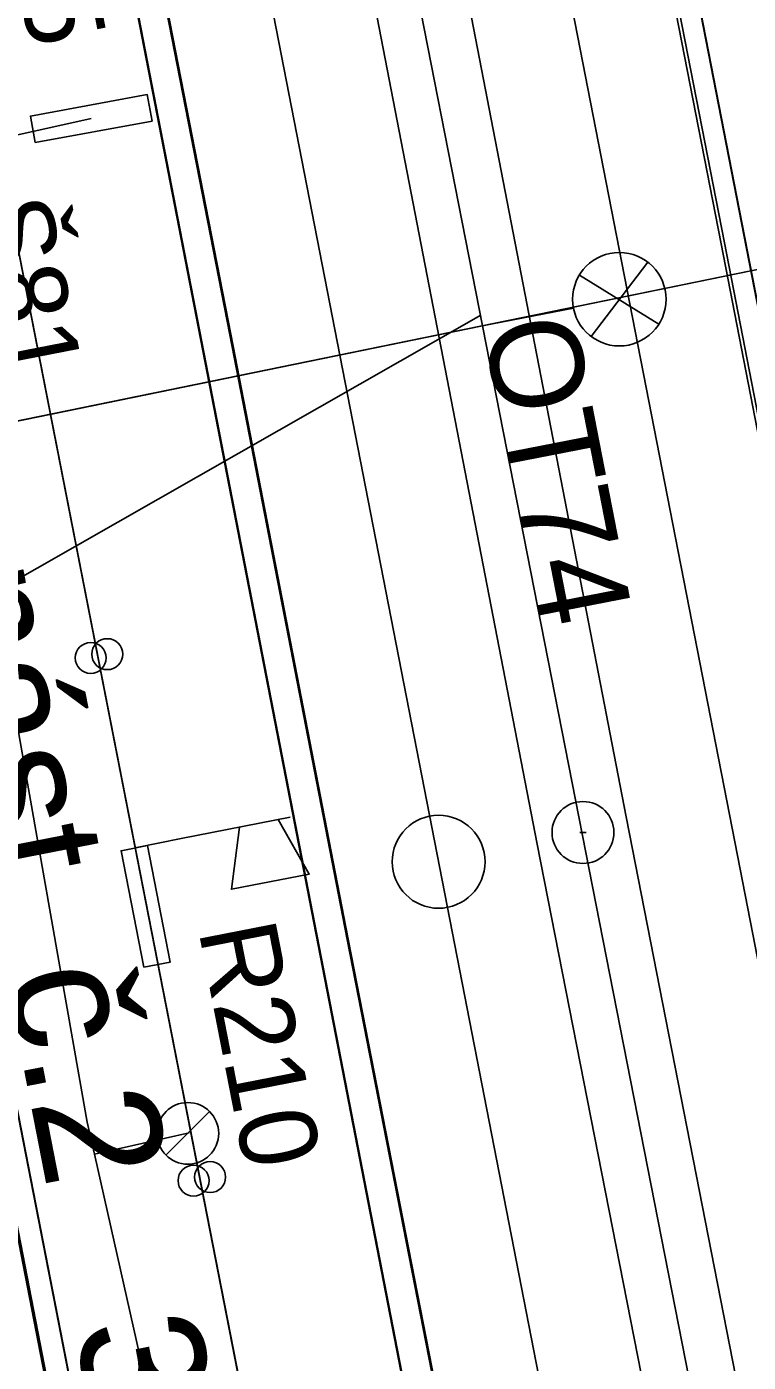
# Model space of a CAD drawing. Extents: x -545736 to -544888, y -1122892 to -1119128.
# Drawn here: x -545201.89 to -545190.24, y -1121838.04 to -1121816.49 of the extents above; entities that cross this region are included whole.
import ezdxf

# ---------------------------------------------------------------- set-up
doc = ezdxf.new("R2010")
doc.units = 0
for name, color, linetype in [('Podbarveni_Nastupiste', 7, 'Continuous'), ('Podbarveni_Zastreseni_Pozemni', 7, 'Continuous'), ('Vrstva 1 - Koleje', 7, 'Continuous'), ('Vrstva 11 - Trakce', 7, 'Continuous'), ('Vrstva 14_zastreseni a nastupiste', 7, 'Continuous'), ('Vrstva 16_plochy', 7, 'Continuous'), ('Vrstva 19 - Staniceni', 7, 'Continuous'), ('Vrstva 25', 7, 'Continuous'), ('Vrstva 29 - sdelzar', 7, 'Continuous'), ('Vrstva 33 - prvky sdelzar', 7, 'Continuous'), ('Vrstva 4 - Teren - stezky - prechody - plochy', 7, 'Continuous'), ('Vrstva 43', 7, 'Continuous'), ('Vrstva 44', 7, 'Continuous'), ('Vrstva 63', 7, 'Continuous'), ('Vrstva 7 - Namezniky-vystroj', 7, 'Continuous')]:
    doc.layers.add(name, color=color, linetype=linetype)

msp = doc.modelspace()

# ---------------------------------------------------------------- linework, layer by layer
at = {"layer": 'Podbarveni_Nastupiste'}
for points in [[(-545217.368, -1121682.822), (-545215.446, -1121692.657), (-545213.545, -1121702.425), (-545211.641, -1121712.196), (-545209.721, -1121722.039), (-545207.816, -1121731.8), (-545205.906, -1121741.605), (-545203.994, -1121751.399), (-545202.093, -1121761.155), (-545200.179, -1121770.948), (-545198.277, -1121780.734), (-545196.359, -1121790.595), (-545195.979, -1121792.554), (-545194.455, -1121800.349), (-545192.535, -1121810.197), (-545190.626, -1121819.979), (-545188.728, -1121829.75), (-545186.804, -1121839.582), (-545184.9, -1121849.369), (-545182.993, -1121859.16)], [(-545231.744, -1121683.481), (-545229.824, -1121693.33), (-545229.072, -1121697.208), (-545226.009, -1121712.918), (-545224.101, -1121722.713), (-545222.186, -1121732.529), (-545220.281, -1121742.278), (-545218.37, -1121752.08), (-545216.462, -1121761.85), (-545214.551, -1121771.671), (-545213.794, -1121775.543), (-545213.03, -1121779.5), (-545212.661, -1121781.385), (-545211.509, -1121787.31), (-545210.352, -1121793.242), (-545209.981, -1121795.167), (-545208.837, -1121801.034), (-545206.928, -1121810.852), (-545205.021, -1121820.613), (-545203.103, -1121830.424), (-545201.195, -1121840.212), (-545199.282, -1121850), (-545197.377, -1121859.789)], [(-545190.988, -1121860.587), (-545192.9, -1121850.796), (-545194.81, -1121840.993), (-545196.717, -1121831.222), (-545198.615, -1121821.463), (-545200.533, -1121811.621), (-545202.435, -1121801.875), (-545204.344, -1121792.082), (-545206.26, -1121782.236), (-545208.18, -1121772.428), (-545210.082, -1121762.638), (-545211.995, -1121752.846), (-545213.905, -1121743.053), (-545215.811, -1121733.263), (-545217.714, -1121723.49), (-545219.624, -1121713.707), (-545221.539, -1121703.888), (-545223.443, -1121694.09), (-545224.969, -1121686.265)]]:
    msp.add_lwpolyline(points, dxfattribs=at)
at = {"layer": 'Podbarveni_Zastreseni_Pozemni'}
for points in [[(-545172.502, -1121958.474), (-545182.02, -1121909.437), (-545191.561, -1121860.282), (-545201.087, -1121811.207), (-545210.593, -1121762.23), (-545220.155, -1121712.971)], [(-545201.855, -1121760.601), (-545192.303, -1121809.6), (-545182.738, -1121858.66), (-545173.147, -1121907.858), (-545163.62, -1121956.724)], [(-545215.86, -1121763.078), (-545206.277, -1121812.251), (-545196.709, -1121861.35), (-545187.145, -1121910.427), (-545177.587, -1121959.472)]]:
    msp.add_lwpolyline(points, dxfattribs=at)
at = {"layer": 'Vrstva 1 - Koleje'}
for points in [[(-545219.01, -1121683.169), (-545217.101, -1121692.961), (-545215.17, -1121702.86), (-545213.27, -1121712.617), (-545211.361, -1121722.411), (-545209.465, -1121732.134), (-545207.557, -1121741.929), (-545205.641, -1121751.761), (-545203.736, -1121761.535), (-545201.841, -1121771.262), (-545199.933, -1121781.054), (-545197.636, -1121792.838), (-545196.098, -1121800.727), (-545194.176, -1121810.583), (-545192.282, -1121820.3), (-545190.374, -1121830.083), (-545188.448, -1121839.971), (-545186.548, -1121849.715), (-545184.635, -1121859.52)], [(-545223.305, -1121685.999), (-545221.784, -1121693.786), (-545219.807, -1121703.933), (-545217.963, -1121713.399), (-545216.049, -1121723.207), (-545214.151, -1121732.945), (-545212.247, -1121742.719), (-545210.325, -1121752.584), (-545208.439, -1121762.262), (-545206.519, -1121772.114), (-545204.606, -1121781.929), (-545202.699, -1121791.711), (-545200.792, -1121801.491), (-545198.893, -1121811.238), (-545196.998, -1121820.96), (-545195.061, -1121830.898), (-545193.152, -1121840.702), (-545191.231, -1121850.558), (-545189.315, -1121860.384)]]:
    msp.add_lwpolyline(points, dxfattribs=at)
at = {"layer": 'Vrstva 11 - Trakce'}
msp.add_line((-545208.457, -1121824.167), (-545180.616, -1121818.465), dxfattribs=at)
at = {"layer": 'Vrstva 14_zastreseni a nastupiste'}
for points in [[(-545217.421, -1121682.837), (-545215.499, -1121692.672), (-545213.598, -1121702.44), (-545211.694, -1121712.211), (-545209.774, -1121722.054), (-545207.869, -1121731.815), (-545205.959, -1121741.62), (-545204.047, -1121751.414), (-545202.146, -1121761.17), (-545200.232, -1121770.963), (-545198.33, -1121780.749), (-545196.412, -1121790.61), (-545196.032, -1121792.569), (-545194.508, -1121800.364), (-545192.588, -1121810.212), (-545190.679, -1121819.994), (-545188.781, -1121829.765), (-545186.857, -1121839.597), (-545184.953, -1121849.384), (-545183.046, -1121859.175)], [(-545217.368, -1121682.822), (-545215.446, -1121692.657), (-545213.545, -1121702.425), (-545211.641, -1121712.196), (-545209.721, -1121722.039), (-545207.816, -1121731.8), (-545205.906, -1121741.605), (-545203.994, -1121751.399), (-545202.093, -1121761.155), (-545200.179, -1121770.948), (-545198.277, -1121780.734), (-545196.359, -1121790.595), (-545195.979, -1121792.554), (-545194.455, -1121800.349), (-545192.535, -1121810.197), (-545190.626, -1121819.979), (-545188.728, -1121829.75), (-545186.804, -1121839.582), (-545184.9, -1121849.369), (-545182.993, -1121859.16)], [(-545197.404, -1121859.79), (-545199.309, -1121850.001), (-545201.222, -1121840.213), (-545203.13, -1121830.425), (-545205.048, -1121820.614), (-545206.955, -1121810.853), (-545208.864, -1121801.035), (-545210.008, -1121795.168), (-545210.379, -1121793.243), (-545211.536, -1121787.311), (-545212.688, -1121781.386), (-545213.057, -1121779.501), (-545213.821, -1121775.544), (-545214.578, -1121771.672), (-545216.489, -1121761.851), (-545218.397, -1121752.081), (-545220.308, -1121742.279), (-545222.213, -1121732.53), (-545224.128, -1121722.714), (-545226.036, -1121712.919), (-545229.099, -1121697.209), (-545229.851, -1121693.331), (-545231.771, -1121683.482)], [(-545197.377, -1121859.789), (-545199.282, -1121850), (-545201.195, -1121840.212), (-545203.103, -1121830.424), (-545205.021, -1121820.613), (-545206.928, -1121810.852), (-545208.837, -1121801.034), (-545209.981, -1121795.167), (-545210.352, -1121793.242), (-545211.509, -1121787.31), (-545212.661, -1121781.385), (-545213.03, -1121779.5), (-545213.794, -1121775.543), (-545214.551, -1121771.671), (-545216.462, -1121761.85), (-545218.37, -1121752.08), (-545220.281, -1121742.278), (-545222.186, -1121732.529), (-545224.101, -1121722.713), (-545226.009, -1121712.918), (-545229.072, -1121697.208), (-545229.824, -1121693.33), (-545231.744, -1121683.481)], [(-545190.988, -1121860.587), (-545192.9, -1121850.796), (-545194.81, -1121840.993), (-545196.717, -1121831.222), (-545198.615, -1121821.463), (-545200.533, -1121811.621), (-545202.435, -1121801.875), (-545204.344, -1121792.082), (-545206.26, -1121782.236), (-545208.18, -1121772.428), (-545210.082, -1121762.638), (-545211.995, -1121752.846), (-545213.905, -1121743.053), (-545215.811, -1121733.263), (-545217.714, -1121723.49), (-545219.624, -1121713.707), (-545221.539, -1121703.888), (-545223.443, -1121694.09), (-545224.969, -1121686.265)], [(-545190.971, -1121860.577), (-545192.883, -1121850.786), (-545194.793, -1121840.983), (-545196.7, -1121831.212), (-545198.598, -1121821.453), (-545200.516, -1121811.611), (-545202.418, -1121801.865), (-545204.327, -1121792.072), (-545206.243, -1121782.226), (-545208.163, -1121772.418), (-545210.065, -1121762.628), (-545211.978, -1121752.836), (-545213.888, -1121743.043), (-545215.794, -1121733.253), (-545217.697, -1121723.48), (-545219.607, -1121713.697), (-545221.522, -1121703.878), (-545223.426, -1121694.08), (-545224.952, -1121686.255)], [(-545211.47, -1121711.284), (-545201.855, -1121760.601), (-545192.303, -1121809.6), (-545182.738, -1121858.66), (-545173.147, -1121907.858), (-545163.62, -1121956.724), (-545163.626, -1121956.727), (-545173.205, -1121907.598), (-545182.779, -1121858.496), (-545192.361, -1121809.351), (-545201.935, -1121760.249), (-545211.481, -1121711.288)], [(-545220.155, -1121712.97), (-545210.593, -1121762.23), (-545201.087, -1121811.207), (-545191.561, -1121860.282), (-545182.02, -1121909.437), (-545172.502, -1121958.474)], [(-545172.493, -1121958.475), (-545182.084, -1121909.06), (-545191.627, -1121859.89), (-545201.169, -1121810.727), (-545210.679, -1121761.73), (-545220.143, -1121712.969)], [(-545177.587, -1121959.475), (-545187.231, -1121909.997), (-545196.795, -1121860.929), (-545206.373, -1121811.793), (-545215.93, -1121762.758), (-545225.432, -1121714.011)], [(-545225.423, -1121714.009), (-545215.86, -1121763.078), (-545206.277, -1121812.251), (-545196.709, -1121861.35), (-545187.145, -1121910.427), (-545177.587, -1121959.472)]]:
    msp.add_lwpolyline(points, dxfattribs=at)
for centre in [(-545200.859, -1121826.676), (-545200.592, -1121826.615), (-545199.199, -1121835.112), (-545198.931, -1121835.054)]:
    msp.add_circle(centre, 0.25, dxfattribs=at)
at = {"layer": 'Vrstva 16_plochy'}
for points in [[(-545217.368, -1121682.822), (-545215.446, -1121692.657), (-545213.545, -1121702.425), (-545211.641, -1121712.196), (-545209.721, -1121722.039), (-545207.816, -1121731.8), (-545205.906, -1121741.605), (-545203.994, -1121751.399), (-545202.093, -1121761.155), (-545200.179, -1121770.948), (-545198.277, -1121780.734), (-545196.359, -1121790.595), (-545195.979, -1121792.554), (-545194.455, -1121800.349), (-545192.535, -1121810.197), (-545190.626, -1121819.979), (-545188.728, -1121829.75), (-545186.804, -1121839.582), (-545184.9, -1121849.369), (-545182.993, -1121859.16)], [(-545197.377, -1121859.789), (-545199.282, -1121850), (-545201.195, -1121840.212), (-545203.103, -1121830.424), (-545205.021, -1121820.613), (-545206.928, -1121810.852), (-545208.837, -1121801.034), (-545209.981, -1121795.167), (-545210.352, -1121793.242), (-545211.509, -1121787.31), (-545212.661, -1121781.385), (-545213.03, -1121779.5), (-545213.794, -1121775.543), (-545214.551, -1121771.671), (-545216.462, -1121761.85), (-545218.37, -1121752.08), (-545220.281, -1121742.278), (-545222.186, -1121732.529), (-545224.101, -1121722.713), (-545226.009, -1121712.918), (-545229.072, -1121697.208), (-545229.824, -1121693.33), (-545231.744, -1121683.481)], [(-545190.988, -1121860.587), (-545192.9, -1121850.796), (-545194.81, -1121840.993), (-545196.717, -1121831.222), (-545198.615, -1121821.463), (-545200.533, -1121811.621), (-545202.435, -1121801.875), (-545204.344, -1121792.082), (-545206.26, -1121782.236), (-545208.18, -1121772.428), (-545210.082, -1121762.638), (-545211.995, -1121752.846), (-545213.905, -1121743.053), (-545215.811, -1121733.263), (-545217.714, -1121723.49), (-545219.624, -1121713.707), (-545221.539, -1121703.888), (-545223.443, -1121694.09), (-545224.969, -1121686.265)]]:
    msp.add_lwpolyline(points, dxfattribs=at)
at = {"layer": 'Vrstva 19 - Staniceni'}
msp.add_circle((-545195.243, -1121829.966), 0.75, dxfattribs=at)
at = {"layer": 'Vrstva 25'}
for p, q in [((-545191.686, -1121821.289), (-545192.97, -1121820.497)), ((-545191.865, -1121820.29), (-545192.778, -1121821.489)), ((-545193.065, -1121821.029), (-545194.537, -1121821.316))]:
    msp.add_line(p, q, dxfattribs=at)
msp.add_lwpolyline([(-545208.457, -1121824.167), (-545180.616, -1121818.465)], dxfattribs=at)
msp.add_circle((-545192.324, -1121820.887), 0.754, dxfattribs=at)
at = {"layer": 'Vrstva 29 - sdelzar'}
msp.add_line((-545199.4, -1121829.59), (-545200.14, -1121829.74), dxfattribs=at)
for points in [[(-545175.14, -1121957.03), (-545175.16, -1121957.08), (-545175.8, -1121953.82), (-545180.1, -1121931.95), (-545183.87, -1121912.75), (-545187.07, -1121896.48), (-545189.31, -1121885.11), (-545190.22, -1121880.47), (-545193.48, -1121863.77), (-545196.83, -1121846.68), (-545200.14, -1121829.74), (-545203.5, -1121812.59), (-545203.57, -1121812.21), (-545207.18, -1121793.54), (-545209.33, -1121782.4), (-545210.67, -1121775.43), (-545213.88, -1121758.72), (-545214.01, -1121758.07), (-545217.14, -1121741.79), (-545220.4, -1121724.8), (-545222.23, -1121715.29), (-545222.21, -1121715.31)], [(-545190.87, -1121877.13), (-545202.38, -1121818.31), (-545210.85, -1121774.49), (-545217.14, -1121741.79)], [(-545203.71, -1121818.56), (-545202.38, -1121818.31), (-545200.85, -1121817.97)]]:
    msp.add_lwpolyline(points, dxfattribs=at)
at = {"layer": 'Vrstva 33 - prvky sdelzar'}
msp.add_line((-545199.4, -1121829.59), (-545197.641, -1121829.246), dxfattribs=at)
for points in [[(-545199.868, -1121818.011), (-545199.946, -1121817.585), (-545201.832, -1121817.93), (-545201.754, -1121818.356)], [(-545200.002, -1121831.669), (-545199.578, -1121831.587), (-545199.943, -1121829.705), (-545200.368, -1121829.787)]]:
    msp.add_lwpolyline(points, close=True, dxfattribs=at)
msp.add_lwpolyline([(-545197.83, -1121829.283), (-545197.331, -1121830.164), (-545198.588, -1121830.409), (-545198.458, -1121829.406)], dxfattribs=at)
at = {"layer": 'Vrstva 4 - Teren - stezky - prechody - plochy'}
for points in [[(-545157.45, -1122022.175), (-545154.783, -1122021.634), (-545154.868, -1122020.873), (-545158.409, -1122002.766), (-545161.985, -1121984.181), (-545167.947, -1121953.502), (-545173.012, -1121927.482), (-545183.259, -1121874.859), (-545192.216, -1121829.241), (-545202.384, -1121776.657), (-545211.092, -1121732.141), (-545220.696, -1121682.724), (-545230.205, -1121633.983), (-545237.607, -1121595.717), (-545239.248, -1121596.014)], [(-545157.45, -1122022.175), (-545157.217, -1122021.677), (-545160.795, -1122002.888), (-545164.002, -1121984.847), (-545169.404, -1121955.723), (-545174.573, -1121927.833), (-545184.757, -1121874.943), (-545193.65, -1121829.68), (-545203.839, -1121777.07), (-545212.63, -1121732.332), (-545221.738, -1121685.421), (-545231.797, -1121634.381), (-545239.248, -1121596.014)], [(-545217.421, -1121682.837), (-545215.499, -1121692.672), (-545213.598, -1121702.44), (-545211.694, -1121712.211), (-545209.774, -1121722.054), (-545207.869, -1121731.815), (-545205.959, -1121741.62), (-545204.047, -1121751.414), (-545202.146, -1121761.17), (-545200.232, -1121770.963), (-545198.33, -1121780.749), (-545196.412, -1121790.61), (-545196.032, -1121792.569), (-545194.508, -1121800.364), (-545192.588, -1121810.212), (-545190.679, -1121819.994), (-545188.781, -1121829.765), (-545186.857, -1121839.597), (-545184.953, -1121849.384), (-545183.046, -1121859.175)], [(-545231.771, -1121683.482), (-545229.851, -1121693.331), (-545229.099, -1121697.209), (-545226.036, -1121712.919), (-545224.128, -1121722.714), (-545222.213, -1121732.53), (-545220.308, -1121742.279), (-545218.397, -1121752.081), (-545216.489, -1121761.851), (-545214.578, -1121771.672), (-545213.821, -1121775.544), (-545213.057, -1121779.501), (-545211.536, -1121787.311), (-545210.379, -1121793.243), (-545210.008, -1121795.168), (-545208.864, -1121801.035), (-545206.955, -1121810.853), (-545205.048, -1121820.614), (-545203.13, -1121830.425), (-545201.222, -1121840.213), (-545199.309, -1121850.001), (-545197.404, -1121859.79)], [(-545190.971, -1121860.577), (-545192.883, -1121850.786), (-545194.793, -1121840.983), (-545196.7, -1121831.212), (-545198.598, -1121821.453), (-545200.516, -1121811.611), (-545202.418, -1121801.865), (-545204.327, -1121792.072), (-545206.243, -1121782.226), (-545208.163, -1121772.418), (-545210.065, -1121762.628), (-545211.978, -1121752.836), (-545213.888, -1121743.043), (-545215.794, -1121733.253), (-545217.697, -1121723.48), (-545219.607, -1121713.697), (-545221.522, -1121703.878), (-545223.426, -1121694.08), (-545224.952, -1121686.255)]]:
    msp.add_lwpolyline(points, dxfattribs=at)
at = {"layer": 'Vrstva 43'}
msp.add_line((-545199.644, -1121834.7), (-545198.939, -1121833.996), dxfattribs=at)
msp.add_circle((-545199.291, -1121834.349), 0.498, dxfattribs=at)
at = {"layer": 'Vrstva 44'}
for points in [[(-545198.638, -1121800.39), (-545189.536, -1121846.787), (-545189.41, -1121847.096)], [(-545205.474, -1121802.211), (-545205.449, -1121802.22), (-545207.349, -1121802.659), (-545207.209, -1121803.673), (-545207.16, -1121803.964), (-545207.099, -1121804.273), (-545204.595, -1121816.491), (-545204.483, -1121816.761), (-545204.17, -1121816.852), (-545203.934, -1121816.983), (-545203.862, -1121817.211), (-545203.717, -1121817.602), (-545203.36, -1121820.563), (-545203.318, -1121820.84), (-545203.21, -1121821.179), (-545200.914, -1121834.168), (-545200.798, -1121834.683), (-545197.706, -1121848.444), (-545197.62, -1121848.679)], [(-545199.292, -1121834.348), (-545199.271, -1121834.34), (-545200.798, -1121834.683)]]:
    msp.add_lwpolyline(points, dxfattribs=at)
at = {"layer": 'Vrstva 63'}
msp.add_line((-545194.558, -1121821.143), (-545285.437, -1121872.929), dxfattribs=at)
at = {"layer": 'Vrstva 7 - Namezniky-vystroj'}
msp.add_line((-545192.961, -1121829.493), (-545192.861, -1121829.493), dxfattribs=at)
msp.add_circle((-545192.911, -1121829.493), 0.5, dxfattribs=at)

# ---------------------------------------------------------------- texts
at = {"layer": 'Vrstva 14_zastreseni a nastupiste'}
msp.add_text('nást. č.2   399m', height=2, rotation=281.0305, dxfattribs=at).set_placement((-545203.488, -1121825.363))
at = {"layer": 'Vrstva 25'}
msp.add_text('OT74', height=1.5, rotation=281.0296, dxfattribs=at).set_placement((-545194.537, -1121821.316))
at = {"layer": 'Vrstva 33 - prvky sdelzar'}
for s, p in [('K2.5', (-545202.48, -1121813.503)), ('R210', (-545199.122, -1121831.069))]:
    msp.add_text(s, height=1.25, rotation=281.0679, dxfattribs=at).set_placement(p)
at = {"layer": 'Vrstva 43'}
msp.add_text('Š81', height=1.25, rotation=281.0281, dxfattribs=at).set_placement((-545202.773, -1121819.363))

doc.saveas('drawing.dxf')
